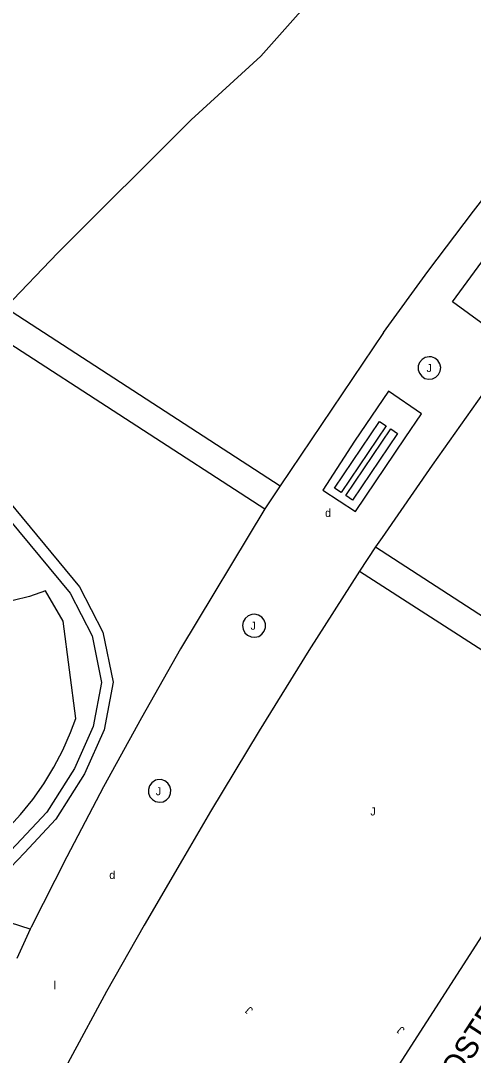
# Model space of a CAD drawing. Extents: x 134999 to 136502, y 457398 to 459002.
# Drawn here: x 135270.8 to 135299.1, y 457879.1 to 457943.8 of the extents above; entities that cross this region are included whole.
import ezdxf

# ---------------------------------------------------------------- set-up
doc = ezdxf.new("R2010")
doc.units = 0
for name, color, linetype in [('RI_DGTB_19', 7, 'Continuous'), ('RI_DGTB_29', 7, 'Continuous'), ('RI_DGTB_31', 7, 'Continuous'), ('RI_DGTB_32', 7, 'Continuous'), ('RI_DGTB_37', 7, 'Continuous'), ('RI_DGTB_43', 7, 'Continuous'), ('RI_DGTB_48', 7, 'Continuous'), ('RI_DGTB_53', 7, 'Continuous'), ('RI_DGTB_55', 7, 'Continuous')]:
    doc.layers.add(name, color=color, linetype=linetype)

msp = doc.modelspace()

# ---------------------------------------------------------------- linework, layer by layer
at = {"layer": 'RI_DGTB_19'}
msp.add_line((135273.142, 457929.253), (135269.882, 457925.839), dxfattribs=at)
for points in [[(135273.142, 457929.253), (135281.462, 457937.569), (135285.819, 457941.55), (135290.477, 457946.808), (135294.918, 457953.388)], [(135264.728, 457920.189), (135274.5, 457908.403), (135275.959, 457905.58), (135276.588, 457902.442), (135276.04, 457899.479), (135274.81, 457896.719), (135273.022, 457893.904), (135271.061, 457891.8), (135269.289, 457889.955), (135267.648, 457888.234)]]:
    msp.add_lwpolyline(points, dxfattribs=at)
at = {"layer": 'RI_DGTB_31'}
for points in [[(135296.329, 457922.776), (135296.086, 457922.726), (135295.883, 457922.604), (135295.732, 457922.422), (135295.649, 457922.2), (135295.645, 457921.963), (135295.719, 457921.739), (135295.863, 457921.551), (135296.062, 457921.422), (135296.292, 457921.365), (135296.527, 457921.388), (135296.742, 457921.488), (135296.912, 457921.653), (135297.018, 457921.864), (135297.047, 457922.099), (135296.998, 457922.331), (135296.874, 457922.533), (135296.691, 457922.683), (135296.468, 457922.763), (135296.329, 457922.776)], [(135285.263, 457906.679), (135285.024, 457906.585), (135284.843, 457906.429), (135284.723, 457906.222), (135284.677, 457905.988), (135284.711, 457905.752), (135284.821, 457905.539), (135284.994, 457905.375), (135285.211, 457905.276), (135285.449, 457905.254), (135285.681, 457905.312), (135285.881, 457905.442), (135286.027, 457905.631), (135286.103, 457905.857), (135286.101, 457906.096), (135286.021, 457906.321), (135285.871, 457906.507), (135285.669, 457906.633), (135285.436, 457906.687), (135285.263, 457906.679)], [(135279.23, 457896.325), (135279.004, 457896.17), (135278.863, 457895.98), (135278.793, 457895.753), (135278.801, 457895.516), (135278.888, 457895.295), (135279.042, 457895.115), (135279.248, 457894.996), (135279.481, 457894.952), (135279.715, 457894.987), (135279.925, 457895.097), (135280.087, 457895.271), (135280.182, 457895.488), (135280.2, 457895.725), (135280.139, 457895.954), (135280.006, 457896.15), (135279.815, 457896.291), (135279.589, 457896.362), (135279.352, 457896.353), (135279.23, 457896.325)]]:
    msp.add_lwpolyline(points, dxfattribs=at)
at = {"layer": 'RI_DGTB_32'}
for points in [[(135290.423, 457914.572), (135293.227, 457918.738), (135293.642, 457918.459), (135290.838, 457914.293), (135290.423, 457914.572)], [(135294.347, 457917.984), (135291.543, 457913.818), (135291.128, 457914.097), (135293.932, 457918.263), (135294.347, 457917.984)]]:
    msp.add_lwpolyline(points, dxfattribs=at)
at = {"layer": 'RI_DGTB_48'}
msp.add_lwpolyline([(135261.802, 457922.604), (135273.904, 457908.008), (135275.282, 457905.342), (135275.864, 457902.437), (135275.356, 457899.691), (135274.182, 457897.056), (135272.457, 457894.34), (135270.545, 457892.288), (135268.776, 457890.446), (135267.052, 457888.639)], dxfattribs=at)
at = {"layer": 'RI_DGTB_53'}
for p, q in [((135299.778, 457924.749), (135297.787, 457926.209)), ((135267.868, 457925.074), (135286.069, 457913.283)), ((135293.482, 457924.277), (135287.015, 457914.707)), ((135295.846, 457919.214), (135293.788, 457920.615)), ((135287.015, 457914.707), (135286.069, 457913.283)), ((135289.68, 457914.449), (135291.735, 457913.099)), ((135286.069, 457913.283), (135280.809, 457904.529)), ((135292.982, 457910.898), (135291.977, 457909.383)), ((135292.982, 457910.898), (135308.724, 457900.655)), ((135291.977, 457909.383), (135307.779, 457899.207)), ((135302.557, 457891.207), (135290.664, 457872.707)), ((135271.421, 457887.031), (135270.58, 457885.2))]:
    msp.add_line(p, q, dxfattribs=at)
for points in [[(135293.482, 457924.277), (135296.254, 457928.099), (135299.091, 457931.873), (135301.991, 457935.599), (135304.954, 457939.274), (135307.978, 457942.9), (135311.064, 457946.473), (135313.841, 457949.587)], [(135297.787, 457926.209), (135300.305, 457929.644), (135302.887, 457933.032), (135305.532, 457936.37), (135308.24, 457939.658), (135309.133, 457940.716)], [(135269.882, 457925.839), (135287.015, 457914.707)], [(135293.788, 457920.615), (135291.66, 457917.491), (135289.68, 457914.449)], [(135299.701, 457920.488), (135296.509, 457916.011), (135293.383, 457911.488), (135292.982, 457910.898)], [(135291.735, 457913.099), (135294.824, 457917.717), (135295.846, 457919.214)], [(135291.977, 457909.383), (135288.811, 457904.42), (135285.713, 457899.416), (135282.683, 457894.37), (135280.935, 457891.386)], [(135280.809, 457904.529), (135278.363, 457900.227), (135275.997, 457895.904), (135273.702, 457891.544), (135271.478, 457887.147), (135271.421, 457887.031)], [(135280.935, 457891.386), (135278.524, 457887.275), (135276.181, 457883.125), (135273.909, 457878.935), (135271.707, 457874.709), (135271.063, 457873.438)], [(135271.421, 457887.031), (135267.648, 457888.234)]]:
    msp.add_lwpolyline(points, dxfattribs=at)
at = {"layer": 'RI_DGTB_55'}
for points in [[(135272.372, 457908.145), (135271.376, 457907.807), (135270.357, 457907.545), (135269.322, 457907.361), (135268.276, 457907.257), (135267.224, 457907.232), (135266.174, 457907.288), (135265.147, 457907.42)], [(135274.257, 457900.176), (135273.481, 457906.252), (135272.372, 457908.145)], [(135269.124, 457892.459), (135269.998, 457893.289), (135270.816, 457894.176), (135271.573, 457895.115), (135272.267, 457896.102), (135272.893, 457897.133), (135273.45, 457898.203), (135273.935, 457899.307), (135274.257, 457900.176)]]:
    msp.add_lwpolyline(points, dxfattribs=at)

# ---------------------------------------------------------------- texts
at = {"layer": 'RI_DGTB_29'}
for p in [(135289.827, 457912.769), (135276.353, 457890.16)]:
    msp.add_text('d', height=0.5, dxfattribs=at).set_placement(p)
at = {"layer": 'RI_DGTB_31'}
for p in [(135296.165, 457921.817), (135285.176, 457905.725), (135279.255, 457895.387), (135292.654, 457894.126)]:
    msp.add_text('J', height=0.5, dxfattribs=at).set_placement(p)
for p in [(135285.365, 457882.023), (135294.838, 457880.788)]:
    msp.add_text('J', height=0.499, rotation=139.59823, dxfattribs=at).set_placement(p)
at = {"layer": 'RI_DGTB_37'}
msp.add_text('KLOOSTERLAAN', height=1.4, rotation=56.96442, dxfattribs=at).set_placement((135296.094, 457874.39))
at = {"layer": 'RI_DGTB_43'}
msp.add_text('l', height=0.5, dxfattribs=at).set_placement((135272.874, 457883.275))

doc.saveas('drawing.dxf')
